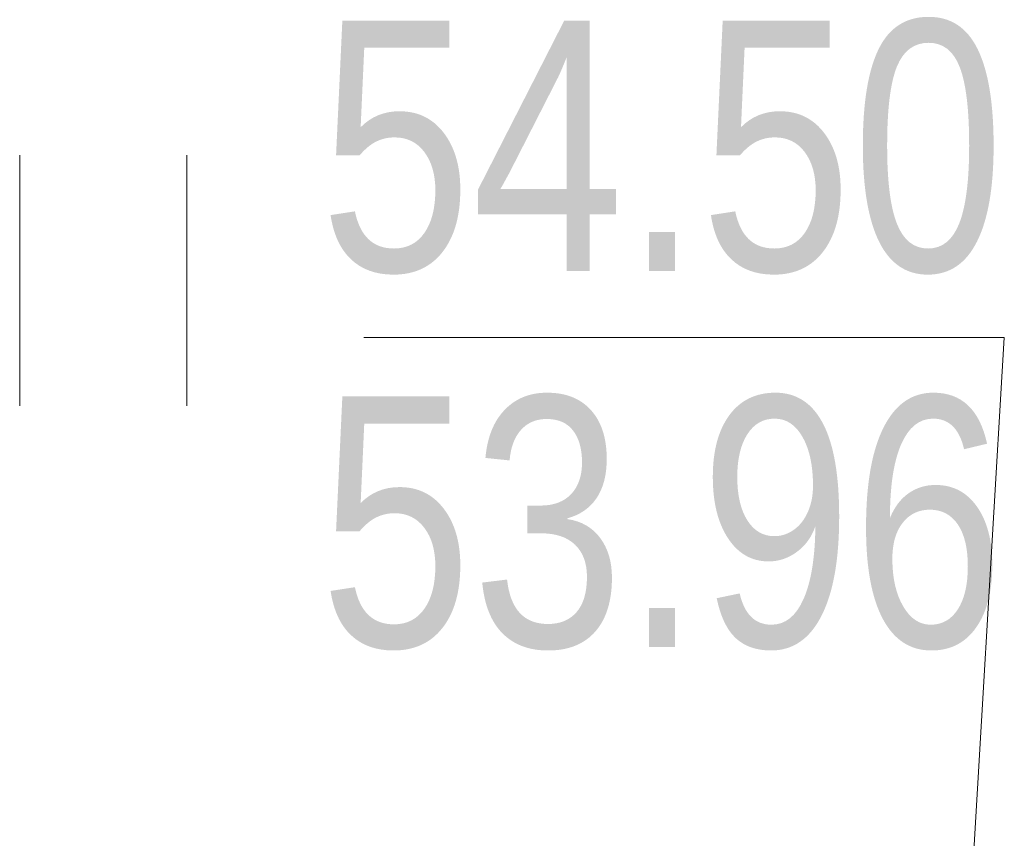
# Model space of a CAD drawing. Header units: metres. Extents: x 5504996 to 5514259, y 5943254 to 5951281.
# Tile 380 of 656: x 5509724.05 to 5509727, y 5948016.42 to 5948018.87. Entities that reach past the tile are written whole.
import ezdxf

# ---------------------------------------------------------------- set-up
doc = ezdxf.new("R2010")
doc.units = ezdxf.units.M
doc.layers.get('0').update_dxf_attribs({"linetype": 'CONTINUOUS', "lineweight": 18, "true_color": 0x000000})
doc.layers.add('GES_Rzedna', color=7, linetype='CONTINUOUS', lineweight=18, true_color=0x000000)
doc.layers.add('KR_ObiektKarto', color=7, linetype='CONTINUOUS', lineweight=18, true_color=0x000000)
doc.styles.get("Standard").update_dxf_attribs({"font": 'simplex.shx'})

# ---------------------------------------------------------------- blocks, each defined once
blk = doc.blocks.new('OTZT_S')
at = {"color": 0, "linetype": 'Continuous', "lineweight": 18, "flags": 128}
for points in [[(-0.5, -0.75), (-0.5, 0.75)], [(0.5, 0.75), (0.5, -0.75)]]:
    blk.add_lwpolyline(points, dxfattribs=at)

msp = doc.modelspace()

# ---------------------------------------------------------------- block references
at = {"layer": 'KR_ObiektKarto', "linetype": 'Continuous', "xscale": 0.5, "yscale": 0.5, "zscale": 0.5}
msp.add_blockref('OTZT_S', (5509724.3025, 5948018.0875), dxfattribs=at)
msp.add_blockref('OTZT_S', (5509724.3025, 5948018.0875), dxfattribs=at)

# ---------------------------------------------------------------- next in the draw order: texts
at = {"layer": 'GES_Rzedna', "color": 36, "true_color": 0x803300, "insert": (5509727, 5948016.98), "char_height": 0.75, "attachment_point": 9, "line_spacing_factor": 0.9, "bg_fill": 3, "box_fill_scale": 1, "bg_fill_color": 0, "bg_fill_transparency": 0}
msp.add_mtext('\\W0.7818x;\\fArial|b0|i0;54.50\\P53.96', dxfattribs=at)

# ---------------------------------------------------------------- next in the draw order: linework, layer by layer
at = {"layer": 'GES_Rzedna', "color": 18, "linetype": 'Continuous', "lineweight": 13, "true_color": 0x000000, "flags": 128}
msp.add_lwpolyline([(5509725.0826, 5948017.9175), (5509727, 5948017.9175), (5509726.63, 5948011.67)], dxfattribs=at)

doc.saveas('drawing.dxf')
